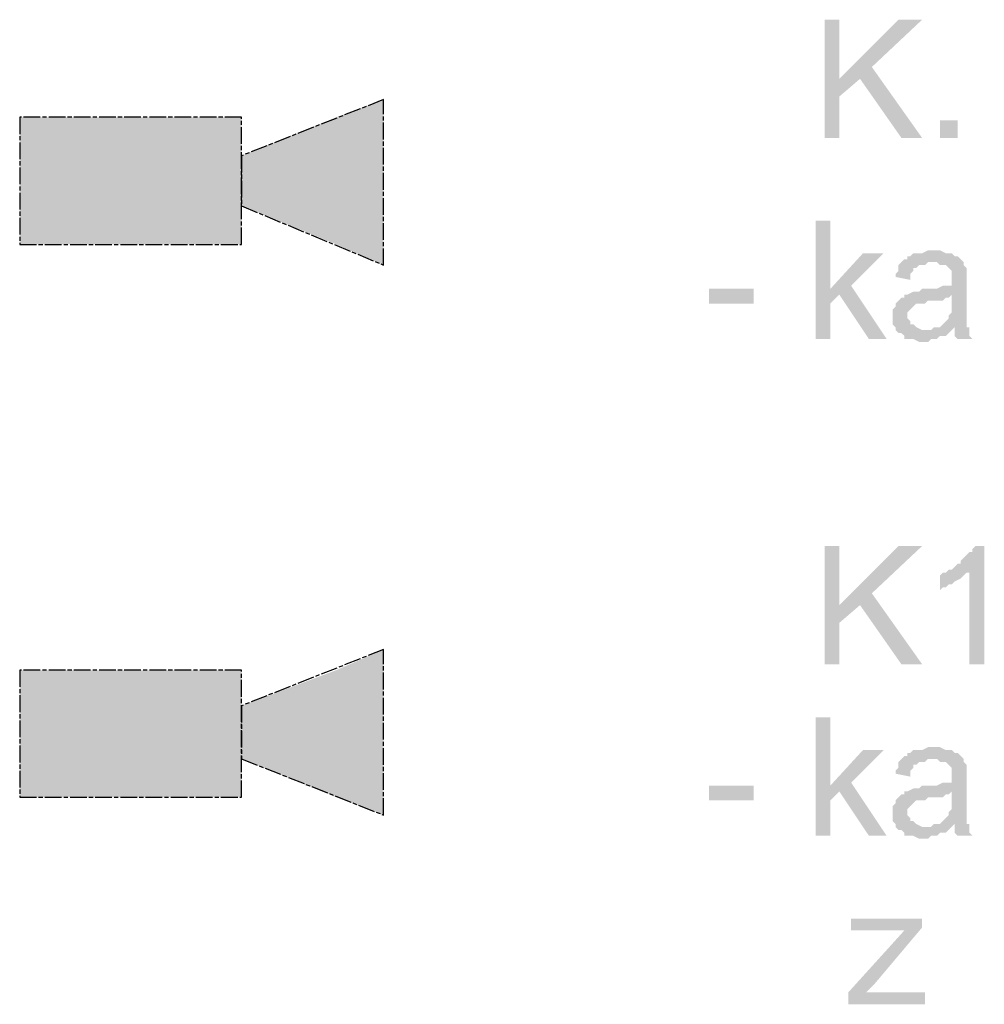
# Model space of a CAD drawing. Header units: millimetres. Extents: x -523 to 1404227, y -783705 to 1038705.
# Tile 425 of 508: x 708810 to 710190, y 230342 to 231752. Entities that reach past the tile are written whole.
import ezdxf

# ---------------------------------------------------------------- set-up
doc = ezdxf.new("R2010")
doc.units = ezdxf.units.MM
doc.linetypes.add('ACAD_ISO08W100', pattern=[36, 24, -3, 6, -3])
doc.layers.add('!!ELEKTRYKA', color=7, linetype='Continuous')

msp = doc.modelspace()

# ---------------------------------------------------------------- hatches: boundary and pattern name
at = {"layer": '!!ELEKTRYKA', "linetype": 'ACAD_ISO08W100'}
for points in [[(709982.86, 231752.13), (709961.69, 231752.13), (709961.69, 231582.8), (709982.86, 231582.8), (709982.86, 231642.07), (709982.86, 231667.47)], [(710101.4, 231752.13), (710067.53, 231752.13), (709982.86, 231667.47), (709982.86, 231642.07), (710012.5, 231667.47), (710029.43, 231684.4)], [(709970.16, 231464.26), (709948.99, 231464.26), (709948.99, 231294.92), (709970.16, 231294.92), (709970.16, 231345.72), (709982.86, 231358.42), (709970.16, 231366.89)], [(710046.36, 231417.69), (710016.73, 231417.69), (709970.16, 231366.89), (709982.86, 231358.42), (710025.2, 231294.92), (710050.6, 231294.92), (709999.8, 231371.13)], [(710118.33, 231421.93), (710118.33, 231421.93), (710109.86, 231421.93), (710101.4, 231417.69), (710097.16, 231417.69), (710092.93, 231417.69), (710088.7, 231417.69), (710084.46, 231413.46), (710080.23, 231413.46), (710080.23, 231409.23), (710076, 231409.23), (710071.76, 231404.99), (710114.1, 231404.99), (710118.33, 231404.99), (710122.57, 231404.99), (710126.8, 231400.76), (710131.03, 231400.76), (710135.27, 231400.76), (710139.5, 231396.53), (710139.5, 231396.53), (710143.73, 231392.29), (710143.73, 231388.06), (710143.73, 231383.83), (710143.73, 231379.59), (710143.73, 231379.59), (710143.73, 231371.13), (710143.73, 231371.13), (710139.5, 231371.13), (710139.5, 231371.13), (710135.27, 231371.13), (710131.03, 231371.13), (710122.57, 231366.89), (710118.33, 231366.89), (710114.1, 231366.89), (710105.63, 231366.89), (710101.4, 231366.89), (710097.16, 231362.66), (710092.93, 231362.66), (710088.7, 231362.66), (710088.7, 231362.66), (710080.23, 231358.42), (710076, 231358.42), (710143.73, 231358.42), (710143.73, 231349.96), (710143.73, 231345.72), (710143.73, 231341.49), (710143.73, 231337.26), (710143.73, 231333.02), (710139.5, 231328.79), (710139.5, 231328.79), (710139.5, 231324.56), (710135.27, 231320.32), (710131.03, 231316.09), (710126.8, 231311.86), (710122.57, 231311.86), (710118.33, 231311.86), (710147.97, 231311.86), (710147.97, 231307.62), (710147.97, 231303.39), (710147.97, 231299.16), (710152.2, 231294.92), (710173.37, 231294.92), (710173.37, 231294.92), (710169.13, 231299.16), (710169.13, 231303.39), (710169.13, 231311.86), (710164.9, 231311.86), (710164.9, 231316.09), (710164.9, 231316.09), (710164.9, 231320.32), (710164.9, 231328.79), (710164.9, 231333.02), (710164.9, 231337.26), (710164.9, 231345.72), (710164.9, 231375.36), (710164.9, 231375.36), (710164.9, 231379.59), (710164.9, 231388.06), (710164.9, 231392.29), (710164.9, 231392.29), (710164.9, 231396.53), (710160.67, 231400.76), (710160.67, 231404.99), (710156.43, 231409.23), (710156.43, 231409.23), (710152.2, 231413.46), (710147.97, 231413.46), (710143.73, 231417.69), (710143.73, 231417.69), (710139.5, 231417.69), (710135.27, 231417.69), (710126.8, 231421.93), (710122.57, 231421.93)], [(710071.76, 231404.99), (710067.53, 231400.76), (710067.53, 231392.29), (710063.3, 231388.06), (710063.3, 231383.83), (710084.46, 231379.59), (710084.46, 231383.83), (710084.46, 231388.06), (710088.7, 231392.29), (710088.7, 231396.53), (710092.93, 231396.53), (710097.16, 231400.76), (710101.4, 231400.76), (710105.63, 231400.76), (710109.86, 231404.99), (710114.1, 231404.99)], [(710076, 231358.42), (710076, 231354.19), (710071.76, 231354.19), (710067.53, 231349.96), (710067.53, 231349.96), (710063.3, 231345.72), (710063.3, 231341.49), (710059.06, 231337.26), (710059.06, 231333.02), (710059.06, 231328.79), (710059.06, 231324.56), (710059.06, 231320.32), (710059.06, 231316.09), (710063.3, 231311.86), (710063.3, 231307.62), (710067.53, 231303.39), (710071.76, 231303.39), (710071.76, 231303.39), (710076, 231299.16), (710076, 231294.92), (710080.23, 231294.92), (710084.46, 231294.92), (710088.7, 231294.92), (710097.16, 231290.69), (710101.4, 231290.69), (710105.63, 231290.69), (710109.86, 231290.69), (710114.1, 231294.92), (710118.33, 231294.92), (710122.57, 231294.92), (710126.8, 231299.16), (710131.03, 231299.16), (710135.27, 231299.16), (710139.5, 231303.39), (710143.73, 231307.62), (710105.63, 231307.62), (710105.63, 231307.62), (710101.4, 231307.62), (710092.93, 231311.86), (710092.93, 231311.86), (710088.7, 231316.09), (710084.46, 231316.09), (710084.46, 231320.32), (710080.23, 231324.56), (710080.23, 231328.79), (710080.23, 231328.79), (710080.23, 231333.02), (710084.46, 231337.26), (710084.46, 231337.26), (710088.7, 231341.49), (710092.93, 231345.72), (710097.16, 231345.72), (710101.4, 231345.72), (710105.63, 231345.72), (710109.86, 231349.96), (710114.1, 231349.96), (710118.33, 231349.96), (710122.57, 231349.96), (710131.03, 231349.96), (710135.27, 231354.19), (710139.5, 231354.19), (710139.5, 231354.19), (710143.73, 231358.42)], [(710118.33, 231311.86), (710114.1, 231307.62), (710105.63, 231307.62), (710143.73, 231307.62), (710147.97, 231311.86)], [(709982.86, 230998.58), (709961.69, 230998.58), (709961.69, 230829.24), (709982.86, 230829.24), (709982.86, 230888.51), (709982.86, 230913.91)], [(710101.4, 230998.58), (710067.53, 230998.58), (709982.86, 230913.91), (709982.86, 230888.51), (710012.5, 230913.91), (710029.43, 230930.85)], [(710190.3, 230998.58), (710177.6, 230998.58), (710173.37, 230994.35), (710173.37, 230990.12), (710169.13, 230990.12), (710164.9, 230985.88), (710160.67, 230981.65), (710156.43, 230977.42), (710156.43, 230973.18), (710152.2, 230973.18), (710147.97, 230968.95), (710143.73, 230964.71), (710139.5, 230964.71), (710169.13, 230960.48), (710169.13, 230829.24), (710190.3, 230829.24)], [(710139.5, 230964.71), (710135.27, 230960.48), (710131.03, 230960.48), (710126.8, 230956.25), (710126.8, 230935.08), (710126.8, 230935.08), (710131.03, 230939.31), (710135.27, 230939.31), (710139.5, 230943.55), (710143.73, 230943.55), (710147.97, 230947.78), (710147.97, 230947.78), (710156.43, 230952.01), (710156.43, 230952.01), (710160.67, 230956.25), (710164.9, 230960.48), (710169.13, 230960.48)], [(709970.16, 230753.04), (709948.99, 230753.04), (709948.99, 230583.71), (709970.16, 230583.71), (709970.16, 230634.51), (709982.86, 230647.21), (709970.16, 230655.67)], [(710046.36, 230706.47), (710016.73, 230706.47), (709970.16, 230655.67), (709982.86, 230647.21), (710025.2, 230583.71), (710050.6, 230583.71), (709999.8, 230659.91)], [(710118.33, 230710.71), (710118.33, 230710.71), (710109.86, 230710.71), (710101.4, 230706.47), (710097.16, 230706.47), (710092.93, 230706.47), (710088.7, 230706.47), (710084.46, 230702.24), (710080.23, 230702.24), (710080.23, 230698.01), (710076, 230698.01), (710071.76, 230693.77), (710114.1, 230693.77), (710118.33, 230693.77), (710122.57, 230693.77), (710126.8, 230689.54), (710131.03, 230689.54), (710135.27, 230689.54), (710139.5, 230685.31), (710139.5, 230685.31), (710143.73, 230681.07), (710143.73, 230676.84), (710143.73, 230672.61), (710143.73, 230668.37), (710143.73, 230668.37), (710143.73, 230659.91), (710143.73, 230659.91), (710139.5, 230659.91), (710139.5, 230659.91), (710135.27, 230659.91), (710131.03, 230659.91), (710122.57, 230655.67), (710118.33, 230655.67), (710114.1, 230655.67), (710105.63, 230655.67), (710101.4, 230655.67), (710097.16, 230651.44), (710092.93, 230651.44), (710088.7, 230651.44), (710088.7, 230651.44), (710080.23, 230647.21), (710076, 230647.21), (710143.73, 230647.21), (710143.73, 230638.74), (710143.73, 230634.51), (710143.73, 230630.27), (710143.73, 230626.04), (710143.73, 230621.81), (710139.5, 230617.57), (710139.5, 230617.57), (710139.5, 230613.34), (710135.27, 230609.11), (710131.03, 230604.87), (710126.8, 230600.64), (710122.57, 230600.64), (710118.33, 230600.64), (710147.97, 230600.64), (710147.97, 230596.41), (710147.97, 230592.17), (710147.97, 230587.94), (710152.2, 230583.71), (710173.37, 230583.71), (710173.37, 230583.71), (710169.13, 230587.94), (710169.13, 230592.17), (710169.13, 230600.64), (710164.9, 230600.64), (710164.9, 230604.87), (710164.9, 230604.87), (710164.9, 230609.11), (710164.9, 230617.57), (710164.9, 230621.81), (710164.9, 230626.04), (710164.9, 230634.51), (710164.9, 230664.14), (710164.9, 230664.14), (710164.9, 230668.37), (710164.9, 230676.84), (710164.9, 230681.07), (710164.9, 230681.07), (710164.9, 230685.31), (710160.67, 230689.54), (710160.67, 230693.77), (710156.43, 230698.01), (710156.43, 230698.01), (710152.2, 230702.24), (710147.97, 230702.24), (710143.73, 230706.47), (710143.73, 230706.47), (710139.5, 230706.47), (710135.27, 230706.47), (710126.8, 230710.71), (710122.57, 230710.71)], [(710071.76, 230693.77), (710067.53, 230689.54), (710067.53, 230681.07), (710063.3, 230676.84), (710063.3, 230672.61), (710084.46, 230668.37), (710084.46, 230672.61), (710084.46, 230676.84), (710088.7, 230681.07), (710088.7, 230685.31), (710092.93, 230685.31), (710097.16, 230689.54), (710101.4, 230689.54), (710105.63, 230689.54), (710109.86, 230693.77), (710114.1, 230693.77)], [(710076, 230647.21), (710076, 230642.97), (710071.76, 230642.97), (710067.53, 230638.74), (710067.53, 230638.74), (710063.3, 230634.51), (710063.3, 230630.27), (710059.06, 230626.04), (710059.06, 230621.81), (710059.06, 230617.57), (710059.06, 230613.34), (710059.06, 230609.11), (710059.06, 230604.87), (710063.3, 230600.64), (710063.3, 230596.41), (710067.53, 230592.17), (710071.76, 230592.17), (710071.76, 230592.17), (710076, 230587.94), (710076, 230583.71), (710080.23, 230583.71), (710084.46, 230583.71), (710088.7, 230583.71), (710097.16, 230579.47), (710101.4, 230579.47), (710105.63, 230579.47), (710109.86, 230579.47), (710114.1, 230583.71), (710118.33, 230583.71), (710122.57, 230583.71), (710126.8, 230587.94), (710131.03, 230587.94), (710135.27, 230587.94), (710139.5, 230592.17), (710143.73, 230596.41), (710105.63, 230596.41), (710105.63, 230596.41), (710101.4, 230596.41), (710092.93, 230600.64), (710092.93, 230600.64), (710088.7, 230604.87), (710084.46, 230604.87), (710084.46, 230609.11), (710080.23, 230613.34), (710080.23, 230617.57), (710080.23, 230617.57), (710080.23, 230621.81), (710084.46, 230626.04), (710084.46, 230626.04), (710088.7, 230630.27), (710092.93, 230634.51), (710097.16, 230634.51), (710101.4, 230634.51), (710105.63, 230634.51), (710109.86, 230638.74), (710114.1, 230638.74), (710118.33, 230638.74), (710122.57, 230638.74), (710131.03, 230638.74), (710135.27, 230642.97), (710139.5, 230642.97), (710139.5, 230642.97), (710143.73, 230647.21)], [(710118.33, 230600.64), (710114.1, 230596.41), (710105.63, 230596.41), (710143.73, 230596.41), (710147.97, 230600.64)], [(710101.4, 230465.17), (709999.8, 230465.17), (709999.8, 230448.23), (710076, 230448.23), (710101.4, 230452.47)], [(710101.4, 230452.47), (710076, 230448.23), (709995.56, 230359.33), (709995.56, 230342.4), (710020.96, 230359.33), (710033.66, 230372.03)]]:
    msp.add_hatch(color=7, dxfattribs=at).paths.add_polyline_path(points)

# ---------------------------------------------------------------- linework, layer by layer
at = {"layer": '!!ELEKTRYKA', "color": 94, "linetype": 'ACAD_ISO08W100', "lineweight": -3}
for points in [[(709127.71, 231557.4), (709127.71, 231485.43), (709330.91, 231400.76), (709330.91, 231637.83)], [(708810.2, 231612.43), (708810.2, 231430.39), (709127.71, 231430.39), (709127.71, 231612.43)], [(709127.71, 230769.98), (709127.71, 230693.77), (709330.91, 230613.34), (709330.91, 230850.41)], [(708810.2, 230820.78), (708810.2, 230638.74), (709127.71, 230638.74), (709127.71, 230820.78)]]:
    msp.add_lwpolyline(points, close=True, dxfattribs=at)
at = {"layer": '!!ELEKTRYKA', "color": 7, "linetype": 'ACAD_ISO08W100', "lineweight": -3}
for points in [[(710029.43, 231684.4), (710012.5, 231667.47), (710101.4, 231582.8), (710071.76, 231582.8)], [(710126.8, 231582.8), (710126.8, 231608.2), (710152.2, 231582.8), (710152.2, 231608.2)], [(709796.59, 231345.72), (709796.59, 231366.89), (709860.09, 231345.72), (709860.09, 231366.89)], [(710029.43, 230930.85), (710012.5, 230913.91), (710101.4, 230829.24), (710071.76, 230829.24)], [(709796.59, 230634.51), (709796.59, 230655.67), (709860.09, 230634.51), (709860.09, 230655.67)], [(710105.63, 230359.33), (710020.96, 230359.33), (710105.63, 230342.4), (709995.56, 230342.4)]]:
    msp.add_solid(points, dxfattribs=at)
at = {"layer": '!!ELEKTRYKA', "color": 85, "linetype": 'ACAD_ISO08W100', "lineweight": -3}
for points in [[(709330.91, 231637.83), (709330.91, 231612.43), (709263.18, 231612.43)], [(708810.2, 231612.43), (709127.71, 231557.4), (708810.2, 231557.4)], [(708810.2, 231612.43), (709127.71, 231612.43), (709127.71, 231557.4)], [(709263.18, 231612.43), (709330.91, 231557.4), (709127.71, 231557.4)], [(709263.18, 231612.43), (709330.91, 231612.43), (709330.91, 231557.4)], [(708810.2, 231557.4), (709127.71, 231485.43), (708810.2, 231485.43)], [(708810.2, 231557.4), (709127.71, 231557.4), (709127.71, 231485.43)], [(709127.71, 231557.4), (709330.91, 231485.43), (709127.71, 231485.43)], [(709127.71, 231557.4), (709330.91, 231557.4), (709330.91, 231485.43)], [(708810.2, 231485.43), (709127.71, 231430.39), (708810.2, 231430.39)], [(708810.2, 231485.43), (709127.71, 231485.43), (709127.71, 231430.39)], [(709127.71, 231485.43), (709330.91, 231430.39), (709263.18, 231430.39)], [(709127.71, 231485.43), (709330.91, 231485.43), (709330.91, 231430.39)], [(709263.18, 231430.39), (709330.91, 231430.39), (709330.91, 231400.76)], [(709330.91, 230850.41), (709330.91, 230820.78), (709263.18, 230820.78)], [(708810.2, 230820.78), (709127.71, 230769.98), (708810.2, 230769.98)], [(708810.2, 230820.78), (709127.71, 230820.78), (709127.71, 230769.98)], [(709263.18, 230820.78), (709330.91, 230769.98), (709127.71, 230769.98)], [(709263.18, 230820.78), (709330.91, 230820.78), (709330.91, 230769.98)], [(708810.2, 230769.98), (709127.71, 230693.77), (708810.2, 230693.77)], [(708810.2, 230769.98), (709127.71, 230769.98), (709127.71, 230693.77)], [(709127.71, 230769.98), (709330.91, 230693.77), (709127.71, 230693.77)], [(709127.71, 230769.98), (709330.91, 230769.98), (709330.91, 230693.77)], [(708810.2, 230693.77), (709127.71, 230638.74), (708810.2, 230638.74)], [(708810.2, 230693.77), (709127.71, 230693.77), (709127.71, 230638.74)], [(709127.71, 230693.77), (709330.91, 230638.74), (709263.18, 230638.74)], [(709127.71, 230693.77), (709330.91, 230693.77), (709330.91, 230638.74)], [(709263.18, 230638.74), (709330.91, 230638.74), (709330.91, 230613.34)]]:
    msp.add_solid(points, dxfattribs=at)

doc.saveas('drawing.dxf')
